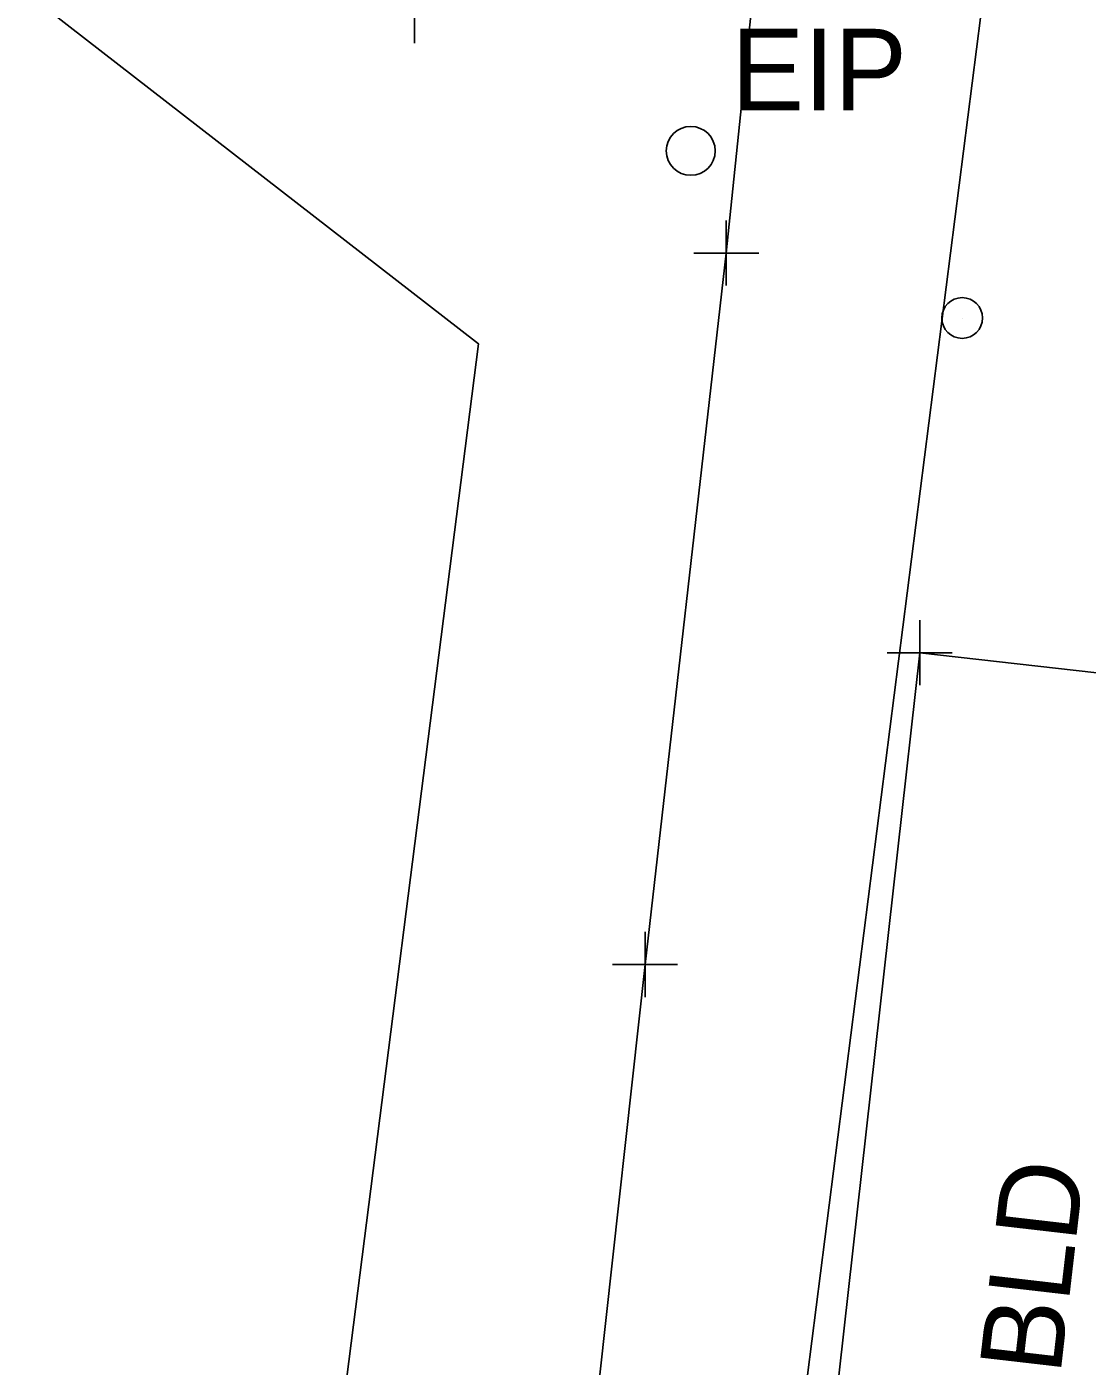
# Model space of a CAD drawing. Extents: x 0 to 1944463, y 0 to 420651.
# Drawn here: x 1942891.8 to 1942957, y 417565.8 to 417648.1 of the extents above; entities that cross this region are included whole.
import ezdxf

# ---------------------------------------------------------------- set-up
doc = ezdxf.new("R2010")
doc.units = 0
for name, color, linetype in [('SUR - DRG - Storm Sewer Text', 7, 'Continuous'), ('SUR - DTM - Breaklines - Points - Locators', 7, 'Continuous'), ('SUR - DTM - Spot Points - Locators', 7, 'Continuous'), ('SUR - NON-TRAN - Buildings', 7, 'Continuous'), ('SUR - NON-TRAN - Buildings - Points - Locators', 7, 'Continuous'), ('SUR - NON-TRAN - Buildings Text', 7, 'Continuous'), ('SUR - NON-TRAN - Features', 7, 'Continuous'), ('SUR - NON-TRAN - Features - Points - Locators', 7, 'Continuous'), ('SUR - PROPERTY - Property Markers', 7, 'Continuous'), ('SUR - VEG - Features', 7, 'Continuous')]:
    doc.layers.add(name, color=color, linetype=linetype)

msp = doc.modelspace()

# ---------------------------------------------------------------- linework, layer by layer
at = {"layer": 'SUR - DTM - Breaklines - Points - Locators'}
msp.add_line((1942915.646, 417649.13), (1942915.646, 417647.13), dxfattribs=at)
at = {"layer": 'SUR - DTM - Spot Points - Locators'}
msp.add_line((1942949.296, 417630.236), (1942949.296, 417630.236), dxfattribs=at)
msp.add_circle((1942949.285, 417630.246), 1.25, dxfattribs=at)
at = {"layer": 'SUR - NON-TRAN - Buildings'}
msp.add_lwpolyline([(1942967.163, 417607.358), (1942946.682, 417609.679), (1942931.039, 417470.005), (1942951.596, 417467.776), (1942967.262, 417606.604)], close=True, dxfattribs=at)
at = {"layer": 'SUR - NON-TRAN - Buildings - Points - Locators'}
for q in [(1942946.682, 417611.679), (1942944.682, 417609.679), (1942948.682, 417609.679), (1942946.682, 417607.679)]:
    msp.add_line((1942946.682, 417609.679), q, dxfattribs=at)
at = {"layer": 'SUR - NON-TRAN - Features'}
msp.add_lwpolyline([(1942917.127, 417438.326), (1942913.697, 417442.737), (1942918.812, 417490.681), (1942924.216, 417539.733), (1942929.81, 417590.522), (1942934.801, 417634.234), (1942937.416, 417659.544)], dxfattribs=at)
at = {"layer": 'SUR - NON-TRAN - Features - Points - Locators'}
for p, q in [((1942934.801, 417634.234), (1942934.801, 417636.234)), ((1942934.801, 417634.234), (1942932.801, 417634.234)), ((1942934.801, 417634.234), (1942936.801, 417634.234)), ((1942934.801, 417634.234), (1942934.801, 417632.234)), ((1942929.81, 417590.522), (1942929.81, 417592.522)), ((1942929.81, 417590.522), (1942927.81, 417590.522)), ((1942929.81, 417590.522), (1942931.81, 417590.522)), ((1942929.81, 417590.522), (1942929.81, 417588.522))]:
    msp.add_line(p, q, dxfattribs=at)
at = {"layer": 'SUR - PROPERTY - Property Markers'}
msp.add_circle((1942932.618, 417640.515), 1.5, dxfattribs=at)
at = {"layer": 'SUR - VEG - Features'}
msp.add_lwpolyline([(1942950.704, 417650.963), (1942924.628, 417446.202), (1942896.794, 417449.747), (1942919.58, 417628.667), (1942817.518, 417707.857), (1942833.46, 417736.759), (1942905.261, 417685.864)], close=True, dxfattribs=at)

# ---------------------------------------------------------------- texts
at = {"layer": 'SUR - DRG - Storm Sewer Text'}
msp.add_text('INACCESSIBLE COVERED JUNCTION', height=4.99999, rotation=315.739, dxfattribs=at).set_placement((1942952.178, 417689.412))
at = {"layer": 'SUR - NON-TRAN - Buildings Text'}
msp.add_text('METAL STORAGE BLD', height=4.99999, rotation=83.39339, dxfattribs=at).set_placement((1942948.558, 417506.938))
at = {"layer": 'SUR - PROPERTY - Property Markers'}
msp.add_text('EIP', height=5, dxfattribs=at).set_placement((1942935.118, 417643.015))

doc.saveas('drawing.dxf')
